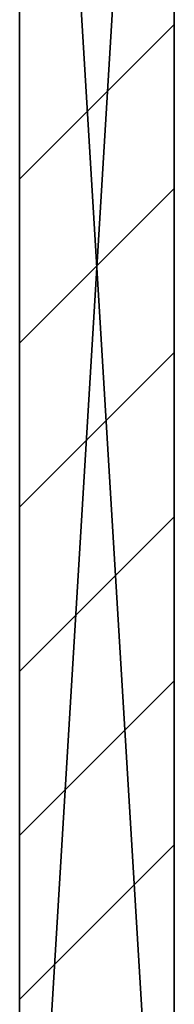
# Model space of a CAD drawing. Header units: millimetres. Extents: x 40580 to 559114, y -343730 to 81020.
# Tile 626 of 656: x 496413 to 496613, y -71166 to -69894. Entities that reach past the tile are written whole.
import ezdxf

# ---------------------------------------------------------------- set-up
doc = ezdxf.new("R2010")
doc.units = ezdxf.units.MM
doc.linetypes.add('______11', pattern=[500, 400, -50, 0, -50])
doc.linetypes.add('______5', pattern=[1100, 800, -100, 100, -100])
doc.layers.add('_____________1', color=7, linetype='Continuous')
doc.layers.add('___________________', color=253, linetype='______5')

msp = doc.modelspace()

# ---------------------------------------------------------------- linework, layer by layer
at = {"layer": '_____________1', "color": 253, "linetype": '______11'}
for p, q in [((496413.2, -70099.6), (496613.2, -69899.6)), ((496413.2, -70523.8), (496613.2, -70323.8)), ((496413.2, -70948.1), (496613.2, -70748.1))]:
    msp.add_line(p, q, dxfattribs=at)
at = {"layer": '_____________1', "color": 253, "linetype": '______5'}
for p, q in [((496413.2, -70311.7), (496613.2, -70111.7)), ((496413.2, -70736), (496613.2, -70536)), ((496413.2, -71160.2), (496613.2, -70960.2))]:
    msp.add_line(p, q, dxfattribs=at)
at = {"layer": '___________________', "color": 253, "linetype": '______11'}
msp.add_line((496613.2, -83999.4), (496613.2, -58897.2), dxfattribs=at)
msp.add_line((496613.2, -83999.4), (496613.2, -58897.2), dxfattribs=at)

# ---------------------------------------------------------------- meshes
at = {"layer": '_____________1', "color": 7, "linetype": 'Continuous'}
mesh = msp.add_polyface(dxfattribs=at)
corners = [(496413.2, -68563.8, -3800), (496413.2, -71863.8, -3800), (496413.2, -71863.8, -350), (496413.2, -68563.8, -350)]
mesh.append_faces([[corners[k] for k in face] for face in [(1, 2, 0)]], dxfattribs={"vtx1": -1, "color": 7})
mesh.append_faces([[corners[k] for k in face] for face in [(2, 3, 0)]], dxfattribs={"vtx2": -1, "color": 7})
mesh = msp.add_polyface(dxfattribs=at)
corners = [(496413.2, -71863.8, -350), (496613.2, -71863.8, -350), (496613.2, -68563.8, -350), (496413.2, -68563.8, -350)]
mesh.append_faces([[corners[k] for k in face] for face in [(1, 2, 0)]], dxfattribs={"vtx1": -1, "color": 7})
mesh.append_faces([[corners[k] for k in face] for face in [(2, 3, 0)]], dxfattribs={"vtx2": -1, "color": 7})
mesh = msp.add_polyface(dxfattribs=at)
corners = [(496613.2, -71863.8, -3800), (496413.2, -71863.8, -3800), (496413.2, -68563.8, -3800), (496613.2, -68563.8, -3800)]
mesh.append_faces([[corners[k] for k in face] for face in [(1, 2, 0)]], dxfattribs={"vtx1": -1, "color": 7})
mesh.append_faces([[corners[k] for k in face] for face in [(2, 3, 0)]], dxfattribs={"vtx2": -1, "color": 7})
mesh = msp.add_polyface(dxfattribs=at)
corners = [(496613.2, -71863.8, -3800), (496613.2, -68563.8, -3800), (496613.2, -68563.8, -350), (496613.2, -71863.8, -350)]
mesh.append_faces([[corners[k] for k in face] for face in [(1, 2, 0)]], dxfattribs={"vtx1": -1, "color": 7})
mesh.append_faces([[corners[k] for k in face] for face in [(2, 3, 0)]], dxfattribs={"vtx2": -1, "color": 7})

doc.saveas('drawing.dxf')
